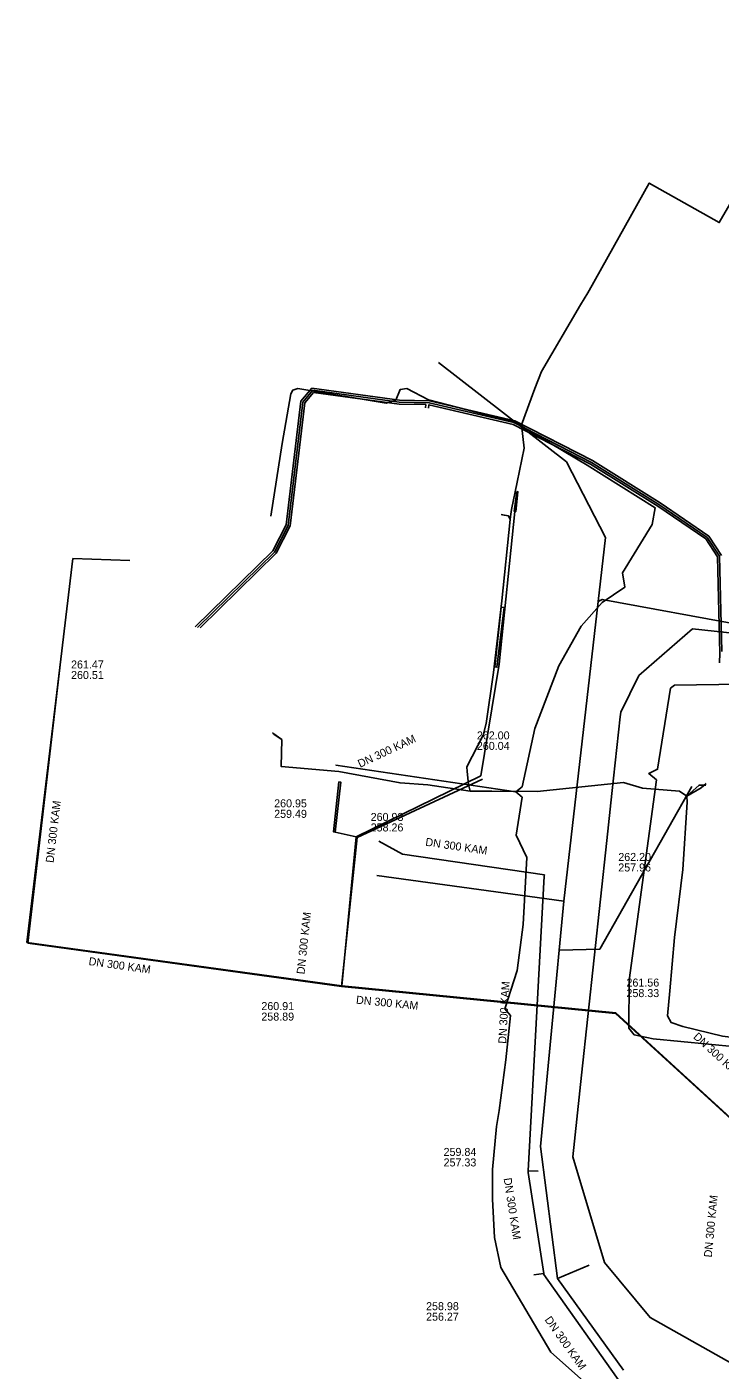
# Model space of a CAD drawing. Extents: x -598233 to -596890, y -1157848 to -1156431.
# Drawn here: x -597295.6 to -597226.2, y -1157309.7 to -1157175.4 of the extents above; entities that cross this region are included whole.
import ezdxf

# ---------------------------------------------------------------- set-up
doc = ezdxf.new("R2010")
doc.units = 0
for name, color, linetype in [('Vrstva 1', 7, 'Continuous'), ('Vrstva 12', 7, 'Continuous'), ('Vrstva 13', 7, 'Continuous'), ('Vrstva 3', 7, 'Continuous'), ('Vrstva 4', 7, 'Continuous'), ('Vrstva 42', 7, 'Continuous'), ('Vrstva 5', 7, 'Continuous'), ('Vrstva 55', 7, 'Continuous'), ('Vrstva 58', 7, 'Continuous'), ('Vrstva 8', 7, 'Continuous')]:
    doc.layers.add(name, color=color, linetype=linetype)

msp = doc.modelspace()

# ---------------------------------------------------------------- linework, layer by layer
at = {"layer": 'Vrstva 1'}
for p, q in [((-597292.16, -1157238.62), (-597295.47, -1157266.99)), ((-597250.02, -1157250.6), (-597262.53, -1157256.45)), ((-597262.53, -1157256.45), (-597264.1, -1157271.34)), ((-597295.47, -1157266.99), (-597264.1, -1157271.34)), ((-597264.1, -1157271.34), (-597236.71, -1157274.04)), ((-597236.71, -1157274.04), (-597222.49, -1157287.05))]:
    msp.add_line(p, q, dxfattribs=at)
for points in [[(-597241.6, -1157218.89), (-597254.4, -1157208.94)], [(-597237.7, -1157226.44), (-597241.6, -1157218.89)], [(-597246.76, -1157223.84), (-597248.33, -1157239.1)], [(-597241.86, -1157262.8), (-597237.7, -1157226.44)], [(-597292.16, -1157238.62), (-597290.96, -1157228.56)], [(-597290.96, -1157228.56), (-597285.28, -1157228.75)], [(-597223.88, -1157235.24), (-597238.03, -1157232.64), (-597238.43, -1157232.84)], [(-597295.57, -1157266.93), (-597292.16, -1157238.62)], [(-597250.18, -1157250.28), (-597248.33, -1157239.1)], [(-597248.33, -1157239.1), (-597248.53, -1157239.07)], [(-597250.18, -1157250.28), (-597262.63, -1157256.36)], [(-597238.27, -1157267.6), (-597229.07, -1157251.34)], [(-597262.63, -1157256.36), (-597264.74, -1157255.89)], [(-597262.63, -1157256.36), (-597264.09, -1157271.28)], [(-597241.86, -1157262.8), (-597260.59, -1157260.24)], [(-597244.2, -1157287.33), (-597241.86, -1157262.8)], [(-597264.09, -1157271.28), (-597295.57, -1157266.93)], [(-597238.27, -1157267.6), (-597242.33, -1157267.7)], [(-597236.69, -1157273.95), (-597264.09, -1157271.28)], [(-597222.43, -1157287), (-597236.69, -1157273.95)], [(-597242.51, -1157300.51), (-597244.2, -1157287.33)], [(-597239.34, -1157299.2), (-597242.51, -1157300.51)], [(-597235.91, -1157309.7), (-597242.51, -1157300.51)]]:
    msp.add_lwpolyline(points, dxfattribs=at)
at = {"layer": 'Vrstva 12'}
for points in [[(-597239.34, -1157201.74), (-597233.34, -1157191.01), (-597226.33, -1157194.97), (-597219.59, -1157183.32), (-597222.94, -1157181.43), (-597224.43, -1157175.4)], [(-597247.16, -1157224.1), (-597247.11, -1157223.65), (-597246.54, -1157220.93), (-597245.84, -1157217.52), (-597246.1, -1157215.18), (-597244.77, -1157211.55), (-597244.1, -1157209.85), (-597240.21, -1157203.19), (-597239.47, -1157202), (-597239.34, -1157201.74)], [(-597251.58, -1157249.36), (-597249.93, -1157246.19), (-597249.64, -1157245.03), (-597248.9, -1157239.95), (-597248.06, -1157232.78), (-597247.24, -1157224.65)], [(-597247.4, -1157224.29), (-597247.81, -1157224.22), (-597248, -1157224.18)], [(-597247.24, -1157224.65), (-597247.4, -1157224.29)], [(-597247.24, -1157224.65), (-597247.16, -1157224.1)], [(-597270.09, -1157246.65), (-597270.54, -1157246.33), (-597270.87, -1157246.09)], [(-597251.23, -1157251.8), (-597255.46, -1157251.17), (-597258.25, -1157250.98), (-597264.38, -1157249.83), (-597270.13, -1157249.34), (-597270.09, -1157246.65)], [(-597251.23, -1157251.8), (-597251.41, -1157251.15), (-597251.55, -1157249.85), (-597251.58, -1157249.36)], [(-597229.59, -1157252.29), (-597230.31, -1157251.8), (-597234, -1157251.49), (-597235.91, -1157250.93), (-597244.55, -1157251.85), (-597249.07, -1157251.79), (-597251.23, -1157251.8)], [(-597229.59, -1157252.29), (-597228.14, -1157251.48), (-597227.64, -1157251.05)], [(-597211.55, -1157278.55), (-597211.56, -1157278.09), (-597212.17, -1157277.83), (-597217.5, -1157277.17), (-597224.19, -1157276.53), (-597226, -1157276.3), (-597229.98, -1157275.33), (-597231.15, -1157274.93), (-597231.52, -1157274.26), (-597231.29, -1157271.77), (-597230.8, -1157266.44), (-597229.98, -1157259.62), (-597229.53, -1157252.9), (-597229.59, -1157252.29)]]:
    msp.add_lwpolyline(points, dxfattribs=at)
at = {"layer": 'Vrstva 13'}
msp.add_lwpolyline([(-597160.94, -1157240.5), (-597159.9, -1157245.23), (-597159.72, -1157245.97), (-597159.86, -1157246.34), (-597177.48, -1157260.92), (-597178.03, -1157261.01), (-597178.45, -1157260.65), (-597201.58, -1157241.83), (-597202.2, -1157241.34), (-597211.04, -1157237.51), (-597229, -1157235.58), (-597234.37, -1157240.25), (-597236.19, -1157243.91), (-597236.23, -1157244.36), (-597237.09, -1157252.03), (-597237.58, -1157256.75), (-597240.11, -1157280.21), (-597240.98, -1157288.36), (-597237.8, -1157298.91), (-597233.25, -1157304.43), (-597223.24, -1157310.05), (-597212.98, -1157310.98), (-597205.81, -1157311.68)], dxfattribs=at)
at = {"layer": 'Vrstva 3'}
for points in [[(-597246.59, -1157221.86), (-597246.46, -1157221.87), (-597246.69, -1157223.86), (-597246.83, -1157223.83)], [(-597247.84, -1157233.44), (-597248.57, -1157239.42), (-597248.79, -1157239.39), (-597248.14, -1157233.42)], [(-597264.36, -1157250.88), (-597264.19, -1157250.9), (-597264.74, -1157255.89), (-597264.9, -1157255.87)]]:
    msp.add_lwpolyline(points, close=True, dxfattribs=at)
at = {"layer": 'Vrstva 42'}
for points in [[(-597278.74, -1157235.39), (-597270.98, -1157227.78), (-597269.64, -1157225.17), (-597268.17, -1157212.83), (-597267.07, -1157211.51), (-597258.31, -1157212.71), (-597255.32, -1157212.77), (-597246.79, -1157214.77), (-597239.02, -1157218.76), (-597232.25, -1157222.97), (-597227.39, -1157226.31), (-597226.11, -1157228.25)], [(-597278.51, -1157235.43), (-597270.81, -1157227.9), (-597269.45, -1157225.23), (-597267.98, -1157212.91), (-597266.98, -1157211.72), (-597258.33, -1157212.91), (-597255.34, -1157212.97), (-597246.86, -1157214.96), (-597239.12, -1157218.94), (-597232.36, -1157223.13), (-597227.54, -1157226.45), (-597226.31, -1157228.32), (-597226.08, -1157237.85)], [(-597255.71, -1157213.47), (-597255.68, -1157213.16), (-597258.35, -1157213.11), (-597266.9, -1157211.94), (-597267.78, -1157212.99), (-597269.25, -1157225.28), (-597270.65, -1157228.02), (-597278.23, -1157235.46)], [(-597226.3, -1157238.97), (-597226.27, -1157238.01), (-597226.51, -1157228.38), (-597227.69, -1157226.59), (-597232.47, -1157223.3), (-597239.22, -1157219.11), (-597246.93, -1157215.14), (-597255.37, -1157213.17), (-597255.41, -1157213.52)]]:
    msp.add_lwpolyline(points, dxfattribs=at)
at = {"layer": 'Vrstva 5'}
for p, q in [((-597260.37, -1157256.81), (-597258.01, -1157258.1)), ((-597258.01, -1157258.1), (-597243.82, -1157260.17)), ((-597244.44, -1157289.8), (-597245.44, -1157289.75)), ((-597244.88, -1157300.17), (-597243.89, -1157300.02)), ((-597243.87, -1157300.13), (-597236.03, -1157311.19))]:
    msp.add_line(p, q, dxfattribs=at)
for points in [[(-597243.82, -1157260.17), (-597243.83, -1157260.29), (-597245.44, -1157289.75), (-597245.45, -1157289.92)], [(-597245.45, -1157289.92), (-597243.89, -1157300.02), (-597243.87, -1157300.13)]]:
    msp.add_lwpolyline(points, dxfattribs=at)
at = {"layer": 'Vrstva 55'}
for points in [[(-597237.82, -1157312.66), (-597243.17, -1157307.89), (-597248.18, -1157299.41), (-597248.82, -1157296.43), (-597249.02, -1157292.58), (-597249.02, -1157289.61), (-597248.61, -1157285.34), (-597248.34, -1157283.73), (-597247.68, -1157278.65), (-597247.21, -1157274.24), (-597247.77, -1157273.55), (-597246.53, -1157269.73), (-597245.95, -1157265.12), (-597245.59, -1157258.43), (-597246.63, -1157256.21), (-597246.04, -1157252.41), (-597246.67, -1157251.86), (-597264.67, -1157249.2), (-597246.67, -1157251.86), (-597246.03, -1157251.37), (-597244.79, -1157245.54), (-597242.37, -1157239.28), (-597240.14, -1157235.3), (-597238.03, -1157232.94), (-597235.79, -1157231.42), (-597236, -1157229.99), (-597233.03, -1157225.16), (-597232.75, -1157223.47), (-597239.53, -1157219.23), (-597246.77, -1157214.9), (-597255.42, -1157212.69), (-597257.58, -1157211.56), (-597258.25, -1157211.65), (-597258.69, -1157212.72), (-597259.65, -1157213), (-597268.46, -1157211.54), (-597268.98, -1157211.71), (-597269.18, -1157212.09), (-597270.05, -1157217.06), (-597271.17, -1157224.3)], [(-597219.73, -1157241.04), (-597230.8, -1157241.22), (-597231.22, -1157241.52), (-597232.5, -1157249.62), (-597233.39, -1157250.03), (-597232.6, -1157250.68), (-597235.33, -1157270.7), (-597235.36, -1157275.5), (-597234.85, -1157276.15), (-597232.94, -1157276.56), (-597224.63, -1157277.36)]]:
    msp.add_lwpolyline(points, dxfattribs=at)
at = {"layer": 'Vrstva 58'}
for points in [[(-597251.23, -1157251.8), (-597251.41, -1157251.15), (-597251.55, -1157249.85), (-597251.58, -1157249.36), (-597249.93, -1157246.19), (-597249.64, -1157245.03), (-597248.9, -1157239.95), (-597248.06, -1157232.78), (-597247.24, -1157224.65), (-597247.4, -1157224.29), (-597247.81, -1157224.22), (-597248.13, -1157224.16)], [(-597251.23, -1157251.8), (-597255.46, -1157251.17), (-597258.25, -1157250.98), (-597264.38, -1157249.83), (-597270.13, -1157249.34), (-597270.09, -1157246.65), (-597270.99, -1157246), (-597270.54, -1157246.33)], [(-597229.59, -1157252.29), (-597230.31, -1157251.8), (-597234, -1157251.49), (-597235.91, -1157250.93), (-597244.55, -1157251.85), (-597249.07, -1157251.79), (-597251.23, -1157251.8)], [(-597234, -1157251.49), (-597235.91, -1157250.93), (-597244.55, -1157251.85), (-597249.07, -1157251.79)], [(-597229.59, -1157252.29), (-597228.35, -1157251.2), (-597227.69, -1157251.2)], [(-597229.59, -1157252.29), (-597228.35, -1157251.2), (-597227.69, -1157251.2)], [(-597212.17, -1157277.83), (-597217.5, -1157277.17), (-597224.19, -1157276.53), (-597226, -1157276.3), (-597229.98, -1157275.33), (-597231.15, -1157274.93), (-597231.52, -1157274.26), (-597231.29, -1157271.77), (-597230.8, -1157266.44), (-597229.98, -1157259.62), (-597229.53, -1157252.9), (-597229.59, -1157252.29)]]:
    msp.add_lwpolyline(points, dxfattribs=at)

# ---------------------------------------------------------------- texts
at = {"layer": 'Vrstva 4'}
for s, p in [('261.47', (-597291.15, -1157239.54)), ('260.51', (-597291.15, -1157240.59)), ('262.00', (-597250.57, -1157246.63)), ('260.04', (-597250.57, -1157247.68)), ('260.95', (-597270.84, -1157253.42)), ('259.49', (-597270.84, -1157254.47)), ('261.56', (-597235.61, -1157271.34)), ('258.33', (-597235.61, -1157272.39)), ('260.91', (-597272.12, -1157273.69)), ('258.89', (-597272.12, -1157274.74))]:
    msp.add_text(s, height=0.8, dxfattribs=at).set_placement(p)
for rotation, p in [(25.0383, (-597262.25, -1157249.48)), (83.3654, (-597292.9, -1157259)), (83.9956, (-597267.81, -1157270.14)), (352.0826, (-597289.43, -1157269.18)), (354.3744, (-597262.68, -1157273.04)), (317.5332, (-597228.99, -1157276.44)), (84.5686, (-597227.08, -1157298.44))]:
    msp.add_text('DN 300 KAM', height=0.8, rotation=rotation, dxfattribs=at).set_placement(p)
at = {"layer": 'Vrstva 8'}
for s, p in [('260.93', (-597261.19, -1157254.78)), ('258.26', (-597261.19, -1157255.83)), ('262.20', (-597236.43, -1157258.78)), ('257.96', (-597236.43, -1157259.83)), ('259.84', (-597253.9, -1157288.27)), ('257.33', (-597253.9, -1157289.32)), ('258.98', (-597255.65, -1157303.69)), ('256.27', (-597255.65, -1157304.74))]:
    msp.add_text(s, height=0.8, dxfattribs=at).set_placement(p)
for rotation, p in [(351.7004, (-597255.76, -1157257.25)), (86.8604, (-597247.64, -1157277.07)), (278.8013, (-597247.9, -1157290.52)), (305.3292, (-597243.83, -1157304.65))]:
    msp.add_text('DN 300 KAM', height=0.8, rotation=rotation, dxfattribs=at).set_placement(p)

doc.saveas('drawing.dxf')
